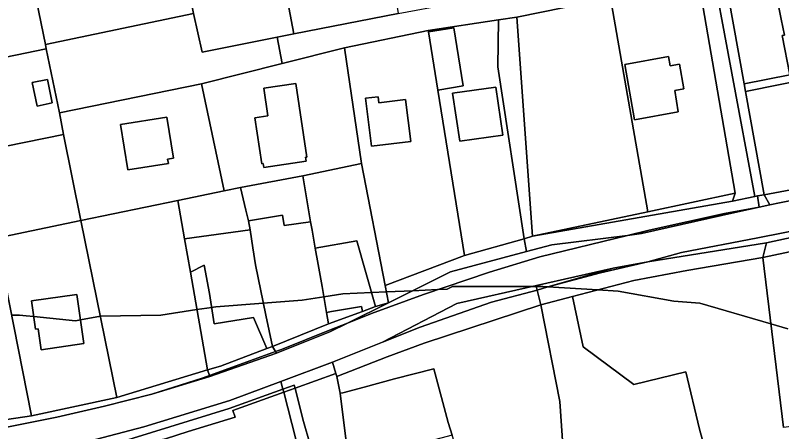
# Model space of a CAD drawing. Extents: x -477304 to -465429, y -1159113 to -1149210.
# Drawn here: x -473975.7 to -473800.3, y -1154055.8 to -1153960.4 of the extents above; entities that cross this region are included whole.
import ezdxf

# ---------------------------------------------------------------- set-up
doc = ezdxf.new("R2010")
doc.units = 0
for name, color, linetype in [('BPEJ_s', 7, 'Continuous'), ('orna_s', 7, 'Continuous'), ('ostatni_s', 7, 'Continuous'), ('sad_s', 7, 'Continuous'), ('trav_porost_s', 7, 'Continuous'), ('zahrada_s', 7, 'Continuous')]:
    doc.layers.add(name, color=color, linetype=linetype)

msp = doc.modelspace()

# ---------------------------------------------------------------- linework, layer by layer
at = {"layer": 'BPEJ_s'}
for points in [[(-473798.91, -1154032.2), (-473802.79, -1154031.06), (-473819.07, -1154026.29), (-473825.02, -1154025.87), (-473837.78, -1154023.53), (-473842.43, -1154023.24), (-473853.87, -1154022.54), (-473855, -1154022.47), (-473856.41, -1154022.47), (-473857.29, -1154022.47), (-473875.63, -1154022.47), (-473876.9, -1154023.1), (-473879.09, -1154023.2), (-473884.74, -1154023.46), (-473890.8, -1154023.73), (-473894.17, -1154023.88), (-473900.72, -1154024.17), (-473905.1, -1154024.87), (-473910.07, -1154025.66), (-473918.96, -1154026.33), (-473929.85, -1154027.15), (-473930.37, -1154027.23), (-473930.75, -1154027.28), (-473934.15, -1154027.8), (-473942.4, -1154029.06), (-473956.22, -1154029.27), (-473960.78, -1154030.12), (-473961.19, -1154030.19), (-473961.96, -1154030.33), (-473971.49, -1154029.38), (-473973.21, -1154029.21), (-473974.72, -1154029.06), (-473976.59, -1154029.06)], [(-473976.59, -1154029.06), (-473974.72, -1154029.06), (-473973.21, -1154029.21), (-473971.49, -1154029.38), (-473961.96, -1154030.33), (-473961.19, -1154030.19), (-473960.78, -1154030.12), (-473956.22, -1154029.27), (-473942.4, -1154029.06), (-473934.15, -1154027.8), (-473930.75, -1154027.28), (-473930.37, -1154027.23), (-473929.85, -1154027.15), (-473918.96, -1154026.33), (-473910.07, -1154025.66), (-473905.1, -1154024.87), (-473900.72, -1154024.17), (-473894.17, -1154023.88), (-473890.8, -1154023.73), (-473884.74, -1154023.46), (-473879.09, -1154023.2), (-473876.9, -1154023.1), (-473875.63, -1154022.47), (-473857.29, -1154022.47), (-473856.41, -1154022.47), (-473855, -1154022.47), (-473853.87, -1154022.54), (-473842.43, -1154023.24), (-473837.78, -1154023.53), (-473825.02, -1154025.87), (-473819.07, -1154026.29), (-473802.79, -1154031.06), (-473798.91, -1154032.2)]]:
    msp.add_lwpolyline(points, dxfattribs=at)
at = {"layer": 'orna_s'}
for points in [[(-473972.94, -1153946.68), (-473939.06, -1153939.83), (-473938.78, -1153941.15), (-473934.9, -1153959.93), (-473968.81, -1153967.07), (-473972.44, -1153949.16)], [(-473968.81, -1153967.07), (-473968.62, -1153968.03), (-474008.26, -1153976.21), (-474012.08, -1153956.62), (-473972.44, -1153949.16)], [(-473810.98, -1154001.08), (-473830.99, -1154005.36), (-473839.53, -1153956.34), (-473819.47, -1153951.9)], [(-473875.34, -1153963.27), (-473881.14, -1153964.18), (-473881.2, -1153963.82), (-473865.16, -1153961.42), (-473865.3, -1153972.15), (-473859.26, -1154011.54), (-473872.94, -1154015.36), (-473879, -1153977.49), (-473873.24, -1153976.56)], [(-473865.16, -1153961.42), (-473860.93, -1153960.79), (-473857.34, -1154011), (-473859.26, -1154011.54), (-473865.3, -1153972.15)], [(-473881.14, -1153964.18), (-473879, -1153977.49), (-473872.94, -1154015.36), (-473891.08, -1154022.3), (-473896.47, -1153994.31), (-473900.35, -1153967.83), (-473881.2, -1153963.82)], [(-474004.1, -1153995.73), (-474008.26, -1153976.21), (-473968.62, -1153968.03), (-473965.58, -1153982.7), (-473964.7, -1153987.68)], [(-473833.99, -1153984.34), (-473824.03, -1153982.5), (-473824.82, -1153977.61), (-473822.69, -1153977.22), (-473823.74, -1153971.53), (-473825.87, -1153971.92), (-473826.26, -1153969.8), (-473836.22, -1153971.64)], [(-473967.26, -1153980.42), (-473968.32, -1153975.06), (-473971.84, -1153975.79), (-473970.73, -1153981.15)], [(-473875.66, -1153978.23), (-473874, -1153989.22), (-473864.11, -1153987.81), (-473865.77, -1153976.82)], [(-473892.53, -1153980.41), (-473892.7, -1153979.01), (-473895.59, -1153979.37), (-473894.22, -1153990.36), (-473885.18, -1153989.24), (-473886.38, -1153979.64)], [(-473964.7, -1153987.68), (-473960.69, -1154007.39), (-473980.09, -1154011.4), (-474000.03, -1154015.53), (-474004.1, -1153995.73)], [(-473922.32, -1154007.43), (-473922.98, -1154004.97), (-473924.14, -1153999.83), (-473909.88, -1153997.11), (-473908.12, -1154007.7), (-473914.2, -1154008.51), (-473914.57, -1154006.18)], [(-473938.49, -1154002.8), (-473927.92, -1154000.61), (-473924.14, -1153999.83), (-473922.98, -1154004.97), (-473922.32, -1154007.43), (-473921.99, -1154009.55), (-473936.97, -1154011.54)], [(-473952.44, -1154047.9), (-473960.69, -1154007.39), (-473938.49, -1154002.8), (-473936.97, -1154011.54), (-473935.64, -1154019.21), (-473931.76, -1154041.56)]]:
    msp.add_lwpolyline(points, close=True, dxfattribs=at)
at = {"layer": 'ostatni_s'}
for points in [[(-473805.87, -1154001.76), (-473806.5, -1154001.88), (-473816.99, -1153945.28), (-473825.56, -1153886.13), (-473821.95, -1153885.37), (-473818.31, -1153916.59), (-473815.01, -1153944.88), (-473813.84, -1153948.94), (-473808.96, -1153976.03), (-473808.63, -1153977.84), (-473804.37, -1154001.46)], [(-473942.63, -1153922.95), (-473921.5, -1153918.8), (-473920.7, -1153918.63), (-473911.94, -1153964.61), (-473915.77, -1153965.38), (-473932.94, -1153968.82), (-473934.9, -1153959.93), (-473938.78, -1153941.15), (-473939.06, -1153939.83)], [(-473798.47, -1153973.99), (-473800.21, -1153965.01), (-473799.72, -1153964.91), (-473800.43, -1153961.28), (-473801.51, -1153955.73), (-473799.74, -1153955.4), (-473801.46, -1153946.59), (-473793.85, -1153945.14), (-473790.32, -1153944.47), (-473787.38, -1153958.75), (-473784.46, -1153972.92), (-473808.63, -1153977.84), (-473808.96, -1153976.03)], [(-473810.98, -1154001.08), (-473819.47, -1153951.9), (-473839.53, -1153956.34), (-473860.93, -1153960.79), (-473865.16, -1153961.42), (-473881.2, -1153963.82), (-473900.35, -1153967.83), (-473914.63, -1153971.41), (-473915.77, -1153965.38), (-473911.94, -1153964.61), (-473888.08, -1153959.95), (-473865.09, -1153955.58), (-473816.99, -1153945.28), (-473806.5, -1154001.88), (-473811.62, -1154002.91)], [(-473934.9, -1153959.93), (-473932.94, -1153968.82), (-473915.77, -1153965.38), (-473914.63, -1153971.41), (-473933.06, -1153976.04), (-473965.58, -1153982.7), (-473968.62, -1153968.03), (-473968.81, -1153967.07)], [(-473881.14, -1153964.18), (-473875.34, -1153963.27), (-473873.24, -1153976.56), (-473879, -1153977.49)], [(-473823.74, -1153971.53), (-473822.69, -1153977.22), (-473824.82, -1153977.61), (-473824.03, -1153982.5), (-473833.99, -1153984.34), (-473836.22, -1153971.64), (-473826.26, -1153969.8), (-473825.87, -1153971.92)], [(-473970.73, -1153981.15), (-473971.84, -1153975.79), (-473968.32, -1153975.06), (-473967.26, -1153980.42)], [(-473918.87, -1153995.21), (-473919, -1153994.34), (-473919.3, -1153994.38), (-473920.87, -1153983.87), (-473917.9, -1153983.43), (-473918.85, -1153977.06), (-473911.53, -1153975.97), (-473909.01, -1153992.84), (-473909.31, -1153992.89), (-473909.18, -1153993.76)], [(-473865.77, -1153976.82), (-473864.11, -1153987.81), (-473874, -1153989.22), (-473875.66, -1153978.23)], [(-473892.7, -1153979.01), (-473892.53, -1153980.41), (-473886.38, -1153979.64), (-473885.18, -1153989.24), (-473894.22, -1153990.36), (-473895.59, -1153979.37)], [(-473951.65, -1153985.42), (-473941.04, -1153983.71), (-473939.53, -1153993.09), (-473940.84, -1153993.3), (-473940.68, -1153994.29), (-473949.98, -1153995.79)], [(-473800.82, -1154003.31), (-473803.04, -1154003.8), (-473804.37, -1154001.46), (-473779.54, -1153996.81), (-473757.38, -1153992.53), (-473756.2, -1153992.3), (-473733.09, -1153987.61), (-473725.4, -1153986.1), (-473734.89, -1153989.97)], [(-473752.52, -1154000.77), (-473723.47, -1153995.45), (-473746.35, -1154000), (-473765.78, -1154004.23), (-473803.79, -1154012.51), (-473830.96, -1154016.87), (-473823.24, -1154014.74), (-473805.76, -1154011.36), (-473765.96, -1154003.51)], [(-473835.62, -1154010.8), (-473852.92, -1154012.97), (-473858.73, -1154014.44), (-473859.26, -1154011.54), (-473857.34, -1154011), (-473811.62, -1154002.91), (-473806.5, -1154001.88), (-473805.87, -1154001.76), (-473805.46, -1154004.33), (-473813.46, -1154005.77), (-473830.66, -1154009.58)], [(-473830.99, -1154005.36), (-473810.98, -1154001.08), (-473811.62, -1154002.91), (-473857.34, -1154011)], [(-473803.04, -1154003.8), (-473805.46, -1154004.33), (-473805.87, -1154001.76), (-473804.37, -1154001.46)], [(-473765.19, -1154006.67), (-473765.08, -1154007.48), (-473804.65, -1154015.86), (-473803.79, -1154012.51), (-473765.78, -1154004.23)], [(-473813.46, -1154005.77), (-473805.46, -1154004.33), (-473811.02, -1154005.54), (-473832.38, -1154010.39), (-473835.62, -1154010.8), (-473830.66, -1154009.58)], [(-473907.11, -1154013.75), (-473906.4, -1154017.45), (-473905.52, -1154022.46), (-473904.47, -1154028.43), (-473904.01, -1154031.07), (-473916.86, -1154036.22), (-473918.39, -1154029.08), (-473920.74, -1154017.53), (-473921.34, -1154013.67), (-473921.99, -1154009.55), (-473922.32, -1154007.43), (-473914.57, -1154006.18), (-473914.2, -1154008.51), (-473908.12, -1154007.7), (-473907.8, -1154009.59)], [(-473921.34, -1154013.67), (-473920.74, -1154017.53), (-473918.39, -1154029.08), (-473916.86, -1154036.22), (-473918.18, -1154036.73), (-473921.19, -1154029.57), (-473930.17, -1154031.02), (-473931.25, -1154024.07), (-473932.47, -1154017.58), (-473935.64, -1154019.21), (-473936.97, -1154011.54), (-473921.99, -1154009.55)], [(-473855.64, -1154015.71), (-473867.21, -1154019.2), (-473882.32, -1154024.29), (-473894.19, -1154028.68), (-473899.65, -1154030.87), (-473890.32, -1154026.23), (-473876.12, -1154019.17), (-473858.73, -1154014.44), (-473852.92, -1154012.97), (-473835.62, -1154010.8)], [(-473904.47, -1154028.43), (-473905.52, -1154022.46), (-473906.4, -1154017.45), (-473907.11, -1154013.75), (-473897.53, -1154012.04), (-473893.25, -1154027.1), (-473896.22, -1154028.19), (-473896.46, -1154027.05), (-473898.81, -1154027.46), (-473903.36, -1154028.24)], [(-473872.94, -1154015.36), (-473859.26, -1154011.54), (-473858.73, -1154014.44), (-473876.12, -1154019.17), (-473890.32, -1154026.23), (-473891.08, -1154022.3)], [(-473834.2, -1154021.09), (-473848.18, -1154024.75), (-473855.46, -1154026.66), (-473856.32, -1154023.3), (-473853.87, -1154022.54), (-473841.76, -1154019.39), (-473830.96, -1154016.87), (-473803.79, -1154012.51), (-473804.65, -1154015.86), (-473822.04, -1154018.83)], [(-473841.76, -1154019.39), (-473853.87, -1154022.54), (-473838.88, -1154018.27), (-473830.96, -1154016.87)], [(-473853.87, -1154022.54), (-473856.32, -1154023.3), (-473856.41, -1154022.71), (-473856.41, -1154022.27), (-473838.88, -1154018.27)], [(-473855.46, -1154026.66), (-473882.17, -1154035.47), (-473890.62, -1154038.64), (-473902.11, -1154043.1), (-473902.34, -1154042.42), (-473903.11, -1154039.82), (-473891.66, -1154035.23), (-473883.03, -1154031.84), (-473866.75, -1154026.09), (-473856.32, -1154023.3)], [(-473856.41, -1154022.27), (-473856.41, -1154022.71), (-473856.32, -1154023.3), (-473866.75, -1154026.09), (-473883.03, -1154031.84), (-473891.66, -1154035.23), (-473874.68, -1154026.39)], [(-473961.62, -1154024.29), (-473959.99, -1154035.56), (-473969.81, -1154036.98), (-473970.5, -1154032.19), (-473971.08, -1154032.27), (-473972.01, -1154025.79)], [(-473834.2, -1154044.93), (-473822.27, -1154042.08), (-473819.14, -1154055.17), (-473816.04, -1154066.59), (-473826.71, -1154077.22), (-473826.45, -1154079), (-473826.77, -1154079.05), (-473826.36, -1154081.82), (-473834.18, -1154082.96), (-473834.58, -1154080.24), (-473839.88, -1154081.02), (-473839.45, -1154083.94), (-473846.33, -1154084.95), (-473846.76, -1154081.98), (-473849.93, -1154065.6), (-473851.13, -1154048.87), (-473855.46, -1154026.66), (-473848.18, -1154024.75), (-473845.8, -1154036.29)], [(-473899.65, -1154030.87), (-473903.77, -1154032.52), (-473914.79, -1154036.92), (-473916.15, -1154037.41), (-473916.86, -1154036.22), (-473904.01, -1154031.07), (-473896.22, -1154028.19), (-473893.25, -1154027.1), (-473890.32, -1154026.23)], [(-473914.79, -1154036.92), (-473903.77, -1154032.52), (-473899.65, -1154030.87), (-473903.71, -1154032.88), (-473915.93, -1154037.78), (-473916.15, -1154037.41)], [(-473916.15, -1154037.41), (-473915.93, -1154037.78), (-473931.17, -1154043.12), (-473944.43, -1154047.15), (-473932.93, -1154043.49), (-473931.26, -1154042.88)], [(-473916.15, -1154037.41), (-473931.26, -1154042.88), (-473931.76, -1154041.56), (-473928.73, -1154040.78), (-473918.18, -1154036.73), (-473916.86, -1154036.22)], [(-473903.11, -1154039.82), (-473902.34, -1154042.42), (-473911.68, -1154045.78), (-473911.86, -1154045.06), (-473914.47, -1154045.99), (-473914.91, -1154044.25)], [(-473990.96, -1154056.26), (-473991.04, -1154054.95), (-473972.02, -1154052.11), (-473952.44, -1154047.9), (-473931.76, -1154041.56), (-473931.26, -1154042.88), (-473932.93, -1154043.49), (-473944.43, -1154047.15), (-473955.27, -1154049.94), (-473966.16, -1154052.42), (-473977.22, -1154054.65), (-473990.86, -1154057.06)], [(-473884.95, -1154059.01), (-473883.63, -1154065.78), (-473882.27, -1154071), (-473880.95, -1154077.99), (-473877.1, -1154091.94), (-473893.33, -1154094.19), (-473897.01, -1154081.46), (-473898.58, -1154069.68), (-473901.35, -1154046.9), (-473900.72, -1154046.86), (-473895.89, -1154045.55), (-473888.91, -1154043.68), (-473879.91, -1154041.34), (-473876.67, -1154053.68), (-473875.7, -1154056.56)], [(-473946.3, -1154054.65), (-473926.62, -1154048.64), (-473914.91, -1154044.25), (-473914.47, -1154045.99), (-473926.76, -1154050.46), (-473958.12, -1154060.16), (-473958.77, -1154057.92)], [(-473957.84, -1154061.4), (-473958.12, -1154060.16), (-473926.76, -1154050.46), (-473914.47, -1154045.99), (-473914.29, -1154046.72), (-473925.89, -1154050.89), (-473925.38, -1154052.45), (-473936.13, -1154055.69), (-473941.36, -1154057.36), (-473948.97, -1154059.18), (-473955.38, -1154060.58)], [(-473914.29, -1154046.72), (-473914.47, -1154045.99), (-473911.86, -1154045.06), (-473911.68, -1154045.78)], [(-473909.93, -1154052.88), (-473904.62, -1154071.23), (-473907.78, -1154072.15), (-473914.29, -1154046.72), (-473911.68, -1154045.78)], [(-473954, -1154078.63), (-473951.55, -1154078.08), (-473953.53, -1154069.42), (-473955.93, -1154069.95), (-473957.25, -1154063.97), (-473957.84, -1154061.4), (-473955.38, -1154060.58), (-473948.97, -1154059.18), (-473941.36, -1154057.36), (-473936.13, -1154055.69), (-473925.38, -1154052.45), (-473925.89, -1154050.89), (-473914.29, -1154046.72), (-473907.78, -1154072.15), (-473923.46, -1154077.45), (-473922.38, -1154079.89), (-473926.04, -1154080.83), (-473940.44, -1154084), (-473942.87, -1154084.54), (-473949.79, -1154086.06), (-473952.23, -1154086.6), (-473952.72, -1154084.41)]]:
    msp.add_lwpolyline(points, close=True, dxfattribs=at)
for points in [[(-474166.84, -1154075.03), (-474097.01, -1154068.03), (-474026.26, -1154061.35), (-474001.76, -1154058.49), (-473990.86, -1154057.06), (-473977.22, -1154054.65), (-473966.16, -1154052.42), (-473955.27, -1154049.94), (-473944.43, -1154047.15), (-473931.17, -1154043.12), (-473915.93, -1154037.78), (-473903.71, -1154032.88), (-473899.65, -1154030.87), (-473894.19, -1154028.68), (-473882.32, -1154024.29), (-473867.21, -1154019.2), (-473855.64, -1154015.71), (-473835.62, -1154010.8), (-473832.38, -1154010.39), (-473811.02, -1154005.54), (-473805.46, -1154004.33), (-473803.04, -1154003.8), (-473800.82, -1154003.31), (-473734.89, -1153989.97)], [(-473765.96, -1154003.51), (-473805.76, -1154011.36), (-473823.24, -1154014.74), (-473830.96, -1154016.87), (-473838.88, -1154018.27), (-473856.41, -1154022.27), (-473874.68, -1154026.39), (-473891.66, -1154035.23), (-473903.11, -1154039.82), (-473914.91, -1154044.25), (-473926.62, -1154048.64), (-473946.3, -1154054.65), (-473958.77, -1154057.92), (-473971.69, -1154060.47), (-473998.37, -1154064.92), (-474015.25, -1154067.29), (-474032.07, -1154069.02), (-474043.13, -1154070.14), (-474056.34, -1154071.15), (-474122.26, -1154077.54), (-474167.26, -1154082.17), (-474214.78, -1154087.28), (-474262, -1154092.77), (-474370.2, -1154105.18)]]:
    msp.add_lwpolyline(points, dxfattribs=at)
at = {"layer": 'sad_s'}
msp.add_lwpolyline([(-473796.31, -1154117.9), (-473821.72, -1154116.87), (-473823.4, -1154112.73), (-473826.26, -1154115.41), (-473840.87, -1154115.66), (-473846.33, -1154084.95), (-473839.45, -1154083.94), (-473839.88, -1154081.02), (-473834.58, -1154080.24), (-473834.18, -1154082.96), (-473826.36, -1154081.82), (-473826.77, -1154079.05), (-473826.45, -1154079), (-473826.71, -1154077.22), (-473816.04, -1154066.59), (-473819.14, -1154055.17), (-473822.27, -1154042.08), (-473834.2, -1154044.93), (-473845.8, -1154036.29), (-473848.18, -1154024.75), (-473834.2, -1154021.09), (-473822.04, -1154018.83), (-473804.65, -1154015.86), (-473799.89, -1154054.83)], dxfattribs=at)
msp.add_lwpolyline([(-473846.76, -1154081.98), (-473846.33, -1154084.95), (-473840.87, -1154115.66), (-473886.88, -1154118.51), (-473890.46, -1154104.15), (-473893.33, -1154094.19), (-473877.1, -1154091.94), (-473880.95, -1154077.99), (-473882.27, -1154071), (-473883.63, -1154065.78), (-473873.7, -1154063.09), (-473875.7, -1154056.56), (-473876.67, -1154053.68), (-473879.91, -1154041.34), (-473888.91, -1154043.68), (-473895.89, -1154045.55), (-473900.72, -1154046.86), (-473901.35, -1154046.9), (-473902.11, -1154043.1), (-473890.62, -1154038.64), (-473882.17, -1154035.47), (-473855.46, -1154026.66), (-473851.13, -1154048.87), (-473849.93, -1154065.6)], close=True, dxfattribs=at)
at = {"layer": 'trav_porost_s'}
for points in [[(-473904.64, -1153909.68), (-473896.57, -1153907.65), (-473888.08, -1153959.95), (-473911.94, -1153964.61), (-473920.7, -1153918.63), (-473921.5, -1153918.8), (-473922.79, -1153912.59), (-473923.44, -1153909.34)], [(-473857.34, -1154011), (-473860.93, -1153960.79), (-473839.53, -1153956.34), (-473830.99, -1154005.36)], [(-473933.06, -1153976.04), (-473914.63, -1153971.41), (-473900.35, -1153967.83), (-473896.47, -1153994.31), (-473909.88, -1153997.11), (-473924.14, -1153999.83), (-473927.92, -1154000.61)], [(-473960.69, -1154007.39), (-473964.7, -1153987.68), (-473965.58, -1153982.7), (-473933.06, -1153976.04), (-473927.92, -1154000.61), (-473938.49, -1154002.8)], [(-473918.85, -1153977.06), (-473917.9, -1153983.43), (-473920.87, -1153983.87), (-473919.3, -1153994.38), (-473919, -1153994.34), (-473918.87, -1153995.21), (-473909.18, -1153993.76), (-473909.31, -1153992.89), (-473909.01, -1153992.84), (-473911.53, -1153975.97)], [(-473951.65, -1153985.42), (-473949.98, -1153995.79), (-473940.68, -1153994.29), (-473940.84, -1153993.3), (-473939.53, -1153993.09), (-473941.04, -1153983.71)], [(-473799.89, -1154054.83), (-473804.65, -1154015.86), (-473765.08, -1154007.48), (-473755.92, -1154048.41), (-473764.64, -1154050.1)]]:
    msp.add_lwpolyline(points, close=True, dxfattribs=at)
at = {"layer": 'zahrada_s'}
for points in [[(-473799.72, -1153964.91), (-473800.21, -1153965.01), (-473798.47, -1153973.99), (-473808.96, -1153976.03), (-473813.84, -1153948.94), (-473801.46, -1153946.59), (-473799.74, -1153955.4), (-473801.51, -1153955.73), (-473800.43, -1153961.28)], [(-473808.63, -1153977.84), (-473784.46, -1153972.92), (-473779.54, -1153996.81), (-473804.37, -1154001.46)], [(-473893.25, -1154027.1), (-473897.53, -1154012.04), (-473907.11, -1154013.75), (-473907.8, -1154009.59), (-473908.12, -1154007.7), (-473909.88, -1153997.11), (-473896.47, -1153994.31), (-473891.08, -1154022.3), (-473890.32, -1154026.23)], [(-473960.69, -1154007.39), (-473952.44, -1154047.9), (-473972.02, -1154052.11), (-473980.09, -1154011.4)], [(-473980.09, -1154011.4), (-473972.02, -1154052.11), (-473991.04, -1154054.95), (-474000.03, -1154015.53)], [(-473935.64, -1154019.21), (-473932.47, -1154017.58), (-473931.25, -1154024.07), (-473930.17, -1154031.02), (-473921.19, -1154029.57), (-473918.18, -1154036.73), (-473928.73, -1154040.78), (-473931.76, -1154041.56)], [(-473970.5, -1154032.19), (-473969.81, -1154036.98), (-473959.99, -1154035.56), (-473961.62, -1154024.29), (-473972.01, -1154025.79), (-473971.08, -1154032.27)], [(-473904.47, -1154028.43), (-473903.36, -1154028.24), (-473898.81, -1154027.46), (-473896.46, -1154027.05), (-473896.22, -1154028.19), (-473904.01, -1154031.07)], [(-473898.58, -1154069.68), (-473904.62, -1154071.23), (-473909.93, -1154052.88), (-473911.68, -1154045.78), (-473902.34, -1154042.42), (-473902.11, -1154043.1), (-473901.35, -1154046.9)]]:
    msp.add_lwpolyline(points, close=True, dxfattribs=at)

doc.saveas('drawing.dxf')
